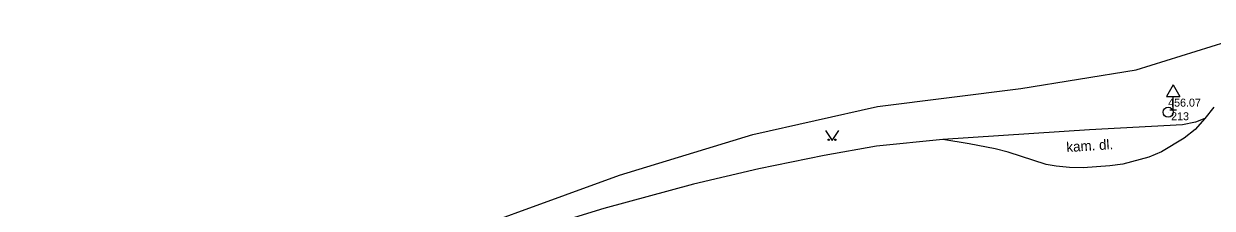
# Model space of a CAD drawing. Extents: x -737812 to -729375, y -1123000 to -1115500.
# Drawn here: x -736825.7 to -736736.5, y -1118206.7 to -1118192.9 of the extents above; entities that cross this region are included whole.
import ezdxf

# ---------------------------------------------------------------- set-up
doc = ezdxf.new("R2010")
doc.units = 0
for name, color, linetype in [('Doplňkové značky', 7, 'Continuous'), ('Komunikace', 7, 'Continuous'), ('Pomocné popisy', 7, 'Continuous'), ('Zeleň', 7, 'Continuous'), ('Značky bodového  pole', 7, 'Continuous'), ('Značky druhů pozemků', 7, 'Continuous')]:
    doc.layers.add(name, color=color, linetype=linetype)

msp = doc.modelspace()

# ---------------------------------------------------------------- linework, layer by layer
at = {"layer": 'Doplňkové značky'}
for p, q in [((-736739.48, -1118197.494), (-736739.98, -1118198.36)), ((-736739.48, -1118197.494), (-736738.98, -1118198.36)), ((-736739.98, -1118198.36), (-736738.98, -1118198.36)), ((-736739.48, -1118199.36), (-736739.48, -1118198.36)), ((-736739.73, -1118199.36), (-736739.23, -1118199.36))]:
    msp.add_line(p, q, dxfattribs=at)
at = {"layer": 'Komunikace'}
for points in [[(-736737.1, -1118200.01), (-736737.79, -1118200.29), (-736738.78, -1118200.49), (-736745.76, -1118200.87), (-736756.74, -1118201.59)], [(-736737.1, -1118200.01), (-736737.83, -1118200.85), (-736738.64, -1118201.49), (-736740.36, -1118202.51), (-736741.29, -1118202.92), (-736743.24, -1118203.43), (-736744.23, -1118203.57), (-736746.23, -1118203.71), (-736747.25, -1118203.68), (-736748.25, -1118203.6), (-736749, -1118203.46), (-736751.85, -1118202.54), (-736752.82, -1118202.29), (-736754.78, -1118201.91), (-736756.74, -1118201.59)], [(-736736.43, -1118199.17), (-736737.1, -1118200.01)], [(-736756.74, -1118201.59), (-736761.72, -1118202.1), (-736765.65, -1118202.8), (-736770.56, -1118203.8), (-736775.44, -1118204.93), (-736782.18, -1118206.76), (-736791.3, -1118209.55), (-736796.93, -1118211.61), (-736806.08, -1118215.67), (-736809.68, -1118217.44), (-736815.77, -1118220.87), (-736823.46, -1118225.56), (-736830.6, -1118229.84), (-736832.4, -1118230.71), (-736833.92, -1118230.95), (-736835.43, -1118230.83), (-736836.93, -1118230.46), (-736838.23, -1118229.68), (-736839.76, -1118228.4)]]:
    msp.add_lwpolyline(points, dxfattribs=at)
at = {"layer": 'Zeleň'}
for points in [[(-736750.91, -1118197.77), (-736742.25, -1118196.36), (-736735.51, -1118194.27), (-736728.74, -1118193.07), (-736721.38, -1118192.92), (-736699.99, -1118193.35), (-736684.84, -1118193.98), (-736662.81, -1118193.21)], [(-736761.64, -1118199.11), (-736750.91, -1118197.77)], [(-736770.99, -1118201.22), (-736761.64, -1118199.11)], [(-736781, -1118204.26), (-736770.99, -1118201.22)], [(-736796.93, -1118210.05), (-736781, -1118204.26)]]:
    msp.add_lwpolyline(points, dxfattribs=at)
at = {"layer": 'Značky bodového  pole'}
for radius in [0.375, 0.0005]:
    msp.add_circle((-736739.85, -1118199.55), radius, dxfattribs=at)
at = {"layer": 'Značky druhů pozemků'}
msp.add_lwpolyline([(-736765.56, -1118200.91), (-736765.06, -1118201.66), (-736764.56, -1118200.91)], dxfattribs=at)
for centre in [(-736765.31, -1118201.61), (-736764.81, -1118201.61)]:
    msp.add_circle(centre, 0.05, dxfattribs=at)

# ---------------------------------------------------------------- texts
at = {"layer": 'Pomocné popisy'}
msp.add_text('kam. dl.', height=0.75, rotation=3.75173, dxfattribs=at).set_placement((-736747.46, -1118202.54))
at = {"layer": 'Značky bodového  pole'}
for s, p in [('456.07', (-736739.85, -1118199.13)), (' 213', (-736739.85, -1118200.15))]:
    msp.add_text(s, height=0.6, dxfattribs=at).set_placement(p)

doc.saveas('drawing.dxf')
